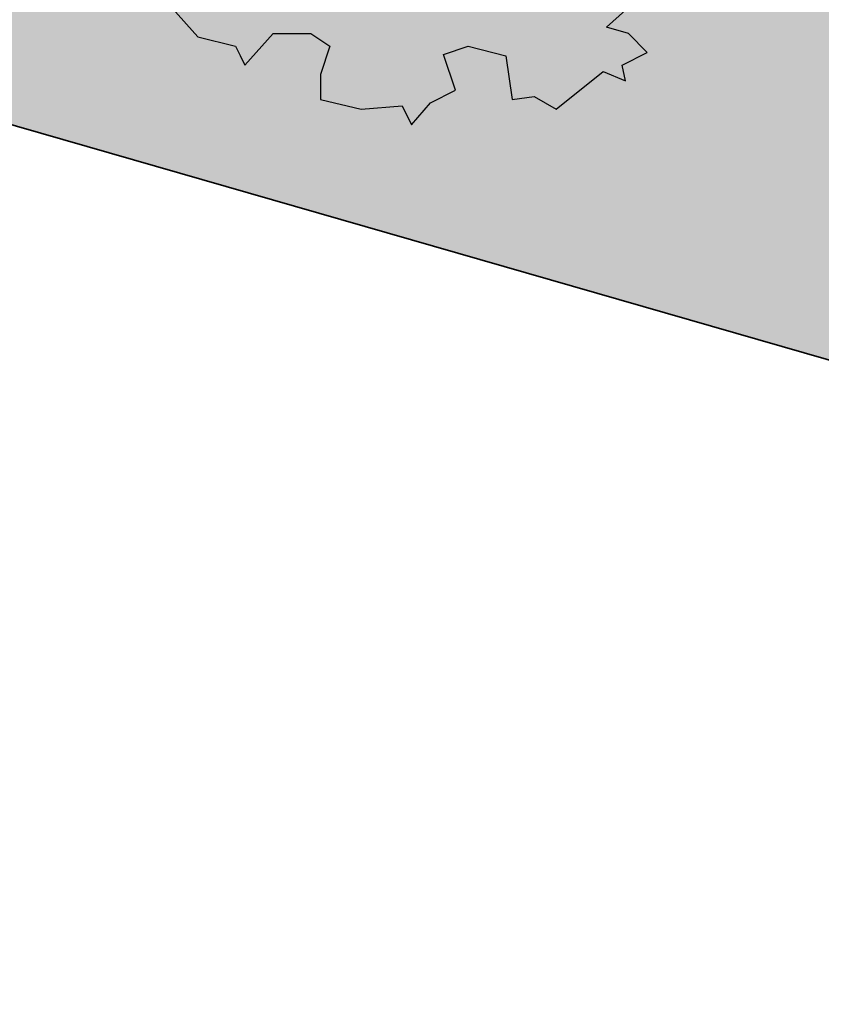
# Model space of a CAD drawing. Header units: metres. Extents: x 174282 to 175177, y 462028 to 462851.
# Tile 443 of 636: x 174561 to 174574, y 462464 to 462480. Entities that reach past the tile are written whole.
import ezdxf

# ---------------------------------------------------------------- set-up
doc = ezdxf.new("R2010")
doc.units = ezdxf.units.M
for name, color, linetype, lineweight, true_color in [('N-WE-GR-BOOM-1E-GROOTTE-S', 7, 'Continuous', 25, 0x00cc00), ('N-WE-GR-GRAS_BERM-NECTAR-ONDER-MAAIMES-V', 7, 'Continuous', 25, 0xc4ff8a), ('N-WE-WH-RETENTIE_WADI_BODEM-G', 7, 'Continuous', 25, 0xcc9900)]:
    doc.layers.add(name, color=color, linetype=linetype, lineweight=lineweight, true_color=true_color)
for name, color, linetype, lineweight in [('N-WE-OG-BEBOUWING_WONINGBOUW-G', 7, 'Continuous', 35), ('N-WE-WH-RETENTIE_WADI_BODEM-V', 161, 'Continuous', 20), ('N-WE-WH-RETENTIE_WADI_INSTEEK-G', 7, 'Continuous', 25)]:
    doc.layers.add(name, color=color, linetype=linetype, lineweight=lineweight)

# ---------------------------------------------------------------- blocks, each defined once
blk = doc.blocks.new('SGR-BOOM_1EGROOTTE')
at = {"linetype": 'Continuous', "flags": 128}
blk.add_lwpolyline([(167869.0515202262, 467739.1556611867), (167868.8494327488, 467739.6599609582), (167868.4486004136, 467739.8110639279), (167868.1446613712, 467740.3646383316), (167867.3364325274, 467740.5666382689), (167866.83377547, 467740.3645509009), (167867.1376977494, 467740.0623117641), (167867.0851679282, 467739.5070708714), (167866.0781706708, 467739.7090575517), (167866.2276307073, 467740.1131752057), (167866.0255466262, 467740.5665508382), (167865.6230883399, 467740.4663184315), (167865.2189739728, 467740.5664970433), (167864.4140474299, 467740.5155192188), (167864.0099531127, 467740.3150811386), (167863.4547091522, 467740.4136069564), (167862.7483789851, 467739.8599651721), (167863.2527089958, 467739.6086635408), (167863.4038589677, 467739.3047715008), (167863.9081889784, 467739.0534698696), (167863.403919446, 467738.3979932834), (167862.7484864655, 467738.2484625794), (167862.2950706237, 467738.6492545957), (167862.6511367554, 467738.7906272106), (167862.3459340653, 467739.5593216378), (167861.437546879, 467739.0533050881), (167860.9841914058, 467738.5489616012), (167861.2371828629, 467738.3469246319), (167860.9842317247, 467737.9444427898), (167860.478289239, 467737.7423552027), (167860.1267718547, 467737.3907909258), (167859.7736556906, 467736.3804981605), (167861.1338465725, 467736.027405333), (167861.3359306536, 467735.5740297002), (167860.9844099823, 467735.2717468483), (167860.3798911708, 467735.2717065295), (167860.2645594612, 467735.587631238), (167859.6735173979, 467735.3718649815), (167860.077668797, 467734.7164489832), (167859.8756317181, 467734.4651002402), (167860.126980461, 467734.2630631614), (167859.9249636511, 467733.7078122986), (167860.3487980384, 467733.4959304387), (167860.1270612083, 467733.0523828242), (167860.4786053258, 467733.0031248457), (167860.6371384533, 467732.864022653), (167860.2443994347, 467732.3829941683), (167861.0848543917, 467731.6906366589), (167861.3887363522, 467731.9929163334), (167861.6400345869, 467732.5481704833), (167861.4379639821, 467732.7994922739), (167861.6892521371, 467733.5058761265), (167862.0440918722, 467733.30384595), (167862.4482331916, 467732.7995596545), (167862.7997940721, 467732.4989664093), (167862.4483172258, 467731.5395978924), (167861.6893932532, 467731.3900602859), (167861.3888137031, 467730.8331601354), (167861.7929516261, 467730.3797979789), (167862.3958378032, 467730.2287084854), (167862.4714127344, 467730.0775838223), (167862.5469876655, 467729.9264591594), (167863.0019858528, 467730.4308027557), (167863.6065046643, 467730.4308430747), (167863.9087775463, 467730.228809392), (167863.7593207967, 467729.7754103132), (167863.759347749, 467729.3713026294), (167864.4148008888, 467729.2185739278), (167865.0702403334, 467729.2711844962), (167865.2197475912, 467728.9672923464), (167865.5236260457, 467729.3221388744), (167865.9260776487, 467729.522576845), (167865.7333766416, 467730.0964089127), (167866.1280843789, 467730.2289574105), (167866.7342560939, 467730.076225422), (167866.8345086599, 467729.3715077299), (167867.1876886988, 467729.4240981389), (167867.5392432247, 467729.218782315), (167868.2964940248, 467729.8249943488), (167868.651330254, 467729.6755310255), (167868.5987466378, 467729.9268627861), (167869.0028408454, 467730.1289435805), (167868.7005612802, 467730.4311828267), (167868.3473709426, 467730.5330075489), (167868.9025748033, 467731.0357151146), (167868.9518360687, 467731.3379778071), (167869.6072688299, 467731.4907939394), (167870.0623175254, 467731.2378463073), (167870.3629140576, 467731.5401257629), (167870.3423943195, 467731.7499664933), (167870.7670077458, 467731.7499948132), (167870.7669879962, 467732.0461086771), (167871.1710857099, 467732.1956226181), (167871.1710689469, 467732.4469578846), (167870.7176798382, 467732.4469276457), (167871.2728800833, 467733.0038447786), (167870.919683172, 467733.2042323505), (167871.3730823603, 467733.0531328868), (167871.5241885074, 467733.4063265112), (167871.2728262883, 467733.8104174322), (167871.6243301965, 467734.364035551), (167871.4222595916, 467734.6153573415), (167870.9195890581, 467734.6153238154), (167870.3134004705, 467735.0210337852), (167870.7174913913, 467735.272396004), (167871.0706312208, 467735.9278625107), (167871.2727051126, 467735.6272592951), (167871.6735173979, 467735.776773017), (167871.4221249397, 467736.6342530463), (167871.4746547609, 467737.189493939), (167871.2200273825, 467737.2896825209), (167870.8158659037, 467738.096228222), (167870.4122671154, 467738.5450985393), (167869.8651256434, 467738.0531398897), (167870.2130065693, 467737.8448527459), (167870.5153164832, 467737.087581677), (167870.0619340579, 467736.9873458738), (167869.8089225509, 467737.4899995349), (167869.4048214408, 467737.3914097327), (167869.0023363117, 467737.6936422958), (167868.498006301, 467737.944943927), (167868.7493280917, 467738.1470145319), (167868.5981783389, 467738.4476211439), (167868.8494933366, 467738.7515400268), (167869.2536111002, 467738.6004372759), (167869.6067811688, 467738.8025146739)], close=True, dxfattribs=at)
at = {"linetype": 'Continuous'}
blk.add_circle((167865.804156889, 467734.918884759), 0.143196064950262, dxfattribs=at)

msp = doc.modelspace()

# ---------------------------------------------------------------- hatches: boundary and pattern name
at = {"layer": 'N-WE-GR-GRAS_BERM-NECTAR-ONDER-MAAIMES-V'}
h = msp.add_hatch(color=256, dxfattribs=at)
h.dxf.hatch_style = 1
edge = h.paths.add_edge_path()
edge.add_line((174583.2815175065, 462471.7043024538), (174586.717256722, 462470.7152562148))
edge.add_line((174586.717256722, 462470.7152562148), (174585.9681579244, 462468.1130440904))
edge.add_arc((174579.1967269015, 462450.4520604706), 18.91461394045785, 67.6659632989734, 69.0225826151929, ccw=False)
edge.add_arc((174583.75643878, 462461.5510017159), 6.915552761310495, 65.42228387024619, 67.66596372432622, ccw=False)
edge.add_arc((174371.4003615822, 461997.2480894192), 517.4763208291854, 65.37119389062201, 65.4222838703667, ccw=False)
edge.add_arc((174585.7759415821, 462464.8636841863), 3.062835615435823, 64.70712522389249, 65.37120717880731, ccw=False)
edge.add_arc((174578.6771993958, 462449.8413440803), 19.67797458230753, 63.483883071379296, 64.70712522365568, ccw=False)
edge.add_arc((174569.8431120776, 462432.1353820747), 39.46539961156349, 62.6201277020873, 63.48388206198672, ccw=False)
edge.add_arc((174585.3734109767, 462462.122144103), 5.695648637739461, 61.41464047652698, 62.62012770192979, ccw=False)
edge.add_arc((174582.3874747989, 462456.6422190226), 11.93627310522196, 60.58192570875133, 61.414639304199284, ccw=False)
edge.add_arc((174587.6401923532, 462465.9574188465), 1.24216306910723, 52.26220328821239, 60.58192570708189, ccw=False)
edge.add_arc((174586.0649809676, 462463.9221097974), 3.815832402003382, 47.51818928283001, 52.26220316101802, ccw=False)
edge.add_arc((174586.9486898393, 462464.8871236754), 2.507324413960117, 39.97158763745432, 47.5181892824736, ccw=False)
edge.add_arc((174585.1707764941, 462463.3967790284), 4.827260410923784, 34.534637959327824, 39.971587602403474, ccw=False)
edge.add_arc((174583.3512023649, 462462.1446000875), 7.036061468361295, 30.820509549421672, 34.53463795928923, ccw=False)
edge.add_arc((174584.9993973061, 462463.1279212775), 5.116825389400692, 26.464889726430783, 30.820509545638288, ccw=False)
edge.add_arc((174581.6527634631, 462461.4619109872), 8.855213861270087, 23.027945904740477, 26.464889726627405, ccw=False)
edge.add_arc((174580.4701920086, 462460.9592583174), 10.14017882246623, 19.816202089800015, 23.027945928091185, ccw=False)
edge.add_arc((174575.015391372, 462458.9936666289), 15.93831651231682, 17.49276422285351, 19.81620208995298, ccw=False)
edge.add_arc((174582.6867766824, 462461.4113800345), 7.89496579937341, 14.191293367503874, 17.49276434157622, ccw=False)
edge.add_arc((174580.949968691, 462460.9721808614), 9.686445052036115, 11.871768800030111, 14.19129336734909, ccw=False)
edge.add_arc((174585.2350360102, 462461.872981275), 5.30771883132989, 8.738110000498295, 11.871768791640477, ccw=False)
edge.add_arc((174584.1882914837, 462461.712094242), 6.366755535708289, 5.591845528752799, 8.738110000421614, ccw=False)
edge.add_arc((174581.0056774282, 462461.4004935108), 9.564587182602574, 3.0249809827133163, 5.591845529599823, ccw=False)
edge.add_arc((174579.6839741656, 462461.3306481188), 10.88813464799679, 0.6437948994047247, 3.0249809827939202, ccw=False)
edge.add_arc((174573.3565269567, 462461.25954777), 17.21598131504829, -1.2498244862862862, 0.6437949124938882, ccw=False)
edge.add_arc((174575.2348796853, 462461.2185677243), 15.3371816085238, 356.2112165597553, 358.7501755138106, ccw=False)
edge.add_arc((174576.4764926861, 462461.1363440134), 14.0928490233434, 353.5625200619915, 356.21121656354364, ccw=False)
edge.add_arc((174577.8676198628, 462460.9793825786), 12.6928948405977, 351.1199120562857, 353.56252006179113, ccw=False)
edge.add_arc((174577.4416469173, 462461.0459365), 13.12403562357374, 348.71776640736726, 351.11991206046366, ccw=False)
edge.add_arc((174577.383405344, 462461.0575555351), 13.18342487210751, 346.1327328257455, 348.71776640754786, ccw=False)
edge.add_arc((174581.2850341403, 462460.0943651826), 9.164663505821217, 343.03218662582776, 346.13273284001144, ccw=False)
edge.add_arc((174578.7139846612, 462460.8788348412), 11.8527275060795, 340.6492724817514, 343.0321866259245, ccw=False)
edge.add_arc((174587.4126276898, 462457.8239647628), 2.633257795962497, 335.59241721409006, 340.6492724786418, ccw=False)
edge.add_arc((174561.3788683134, 462469.6375564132), 31.22202438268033, 334.8808627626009, 335.59241721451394, ccw=False)
edge.add_arc((174362.2890612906, 462562.9791382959), 251.1069992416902, 334.6299592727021, 334.88086283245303, ccw=False)
edge.add_arc((174479.6547103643, 462507.3250179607), 121.2144409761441, 333.9545098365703, 334.62995927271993, ccw=False)
edge.add_arc((174594.1846762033, 462451.3524151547), 6.261224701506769, 153.9545098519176, 156.9267682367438)
edge.add_arc((176106.1592433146, 461807.2753440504), 1649.703455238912, 156.9267682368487, 156.953455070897)
edge.add_arc((159644.2838072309, 468814.4078486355), 16241.44659116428, 336.9387563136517, 336.941466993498, ccw=False)
edge.add_arc((100423.8462317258, 494026.7326008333), 80605.4236749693, 336.9377477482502, 336.9387563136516, ccw=False)
edge.add_arc((174164.1070937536, 462631.2502316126), 459.9160953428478, 336.9243878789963, 336.93773990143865, ccw=False)
edge.add_arc((174579.6736448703, 462454.2051052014), 8.207632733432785, 334.72575758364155, 336.9243878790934, ccw=False)
edge.add_arc((174750.3781420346, 462373.6073273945), 180.5674374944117, 154.725757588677, 155.1944803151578)
edge.add_arc((174831.1974260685, 462336.2541268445), 269.6012415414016, 155.1944803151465, 155.3852123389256)
edge.add_arc((174701.7641085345, 462395.5537395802), 127.2305010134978, 155.3852124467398, 155.6628570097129)
edge.add_arc((174591.1277054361, 462445.5943601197), 5.80366133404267, 155.662857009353, 160.3949604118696)
edge.add_arc((174598.5287074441, 462442.9582483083), 13.66011830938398, 160.3949603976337, 163.4789081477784)
edge.add_arc((174601.6605328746, 462442.0293051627), 16.92680866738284, 163.4789081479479, 166.2046138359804)
edge.add_arc((174598.9647925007, 462442.6912123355), 14.15099576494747, 166.2046138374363, 169.1857446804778)
edge.add_arc((174651.5462877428, 462432.6471965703), 67.68319070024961, 169.1857446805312, 169.6902339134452)
edge.add_arc((174603.3510889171, 462441.4142350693), 18.69708906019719, 169.6902339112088, 170.6500963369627)
edge.add_arc((174616.3563874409, 462439.2729029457), 31.87749470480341, 170.6500963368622, 171.3546582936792)
edge.add_arc((174699.7507876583, 462426.5931726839), 116.2303342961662, 171.354658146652, 171.7236353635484)
edge.add_arc((174622.084768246, 462437.890701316), 37.74693016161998, 171.7236353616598, 173.4011194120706)
edge.add_line((174584.5879110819, 462442.2284933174), (174589.0992136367, 462441.389116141))
edge.add_arc((174383.4057993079, 462483.2009481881), 209.8999999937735, 348.5098879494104, 359.0063072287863)
edge.add_line((174593.274232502, 462479.5607907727), (174591.9976490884, 462479.5798913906))
edge.add_arc((174582.6097860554, 462481.3991976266), 9.562523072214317, 348.68863953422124, 349.0324046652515, ccw=False)
edge.add_arc((174586.0465358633, 462480.7117585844), 6.057694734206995, 341.9386004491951, 348.68863952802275, ccw=False)
edge.add_arc((174590.095938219, 462479.3912287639), 1.798415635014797, 329.53315397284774, 341.9386004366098, ccw=False)
edge.add_arc((174590.197598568, 462479.3314254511), 1.680469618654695, 316.7106197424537, 329.53315397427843, ccw=False)
edge.add_arc((174588.7049889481, 462480.7374673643), 3.731039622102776, 308.11504489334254, 316.7106197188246, ccw=False)
edge.add_arc((174580.9554932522, 462490.6154227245), 16.28606593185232, 304.429518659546, 308.1150448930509, ccw=False)
edge.add_arc((174586.2681304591, 462482.8650803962), 6.88968789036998, 298.76177715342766, 304.4295186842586, ccw=False)
edge.add_line((174589.5832344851, 462476.8253879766), (174588.0004807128, 462475.9566372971))
edge.add_line((174588.0004807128, 462475.9566372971), (174586.417727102, 462475.0878844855))
edge.add_arc((174591.044433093, 462466.6586422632), 9.615536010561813, 118.7618344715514, 122.0160295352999)
edge.add_arc((174597.0089805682, 462457.1193106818), 20.86607704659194, 122.0160295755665, 124.2249417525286)
edge.add_arc((174587.2087784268, 462471.5263756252), 3.441741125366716, 124.2249417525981, 132.6038581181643)
edge.add_arc((174593.1214326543, 462465.0972814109), 12.17631223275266, 132.6038581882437, 137.0557157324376)
edge.add_arc((174587.326483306, 462470.4906332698), 4.259893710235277, 137.0557157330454, 144.1575022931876)
edge.add_arc((174590.3917372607, 462468.2764443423), 8.041218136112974, 144.1575023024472, 149.3249397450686)
edge.add_arc((174584.2546148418, 462471.9167887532), 0.9056467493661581, 149.3249397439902, 163.9404778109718)
edge.add_arc((174587.0725583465, 462471.1055873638), 3.838026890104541, 163.9404778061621, 171.0254609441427)
at = {"layer": 'N-WE-WH-RETENTIE_WADI_BODEM-V'}
h = msp.add_hatch(color=256, dxfattribs=at)
h.dxf.hatch_style = 1
h.paths.add_polyline_path([(174587.4288413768, 462478.3289325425, 0.004273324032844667), (174588.1977293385, 462478.7782450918, 0.0200524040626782), (174588.7124636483, 462479.1136400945, 0.02251846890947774), (174589.1438188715, 462479.4502315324, 0.1191834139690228), (174589.4475733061, 462479.8704476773, 0.1286929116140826), (174589.5758291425, 462480.8314768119, 0.1182754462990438), (174589.4401043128, 462481.4974931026, 0.04848605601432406), (174589.1751026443, 462482.0467223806, 0.0285877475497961), (174588.9983879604, 462482.303038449, 0.02837340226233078), (174588.7921451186, 462482.5393803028, 0.07409316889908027), (174588.3904255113, 462482.8439165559, 0.05927656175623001), (174587.8069593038, 462483.0785332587, 0.02042369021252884), (174587.0515999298, 462483.2498800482, 0.02859192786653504), (174586.5024270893, 462483.3189179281, 0.001741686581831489), (174585.4598462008, 462483.3861581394, -0.002165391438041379), (174584.6213143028, 462483.4409519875, -0.0002995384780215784), (174583.0723701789, 462483.5498389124, -0.000602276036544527), (174582.3021207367, 462483.6053818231, -0.01186261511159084), (174580.9593097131, 462483.7359284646, 0.01880789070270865), (174579.544057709, 462483.8557416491, 0.002152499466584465), (174577.815544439, 462483.9268493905, 0.004921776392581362), (174576.5127395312, 462483.9619899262, -0.006016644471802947), (174575.4470629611, 462483.993069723, -0.02014628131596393), (174574.347007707, 462484.0828970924, 0.02073906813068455), (174573.2782668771, 462484.1688925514, 0.004796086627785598), (174572.4740356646, 462484.1924045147, -0.003801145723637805), (174571.4592506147, 462484.2200512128, -0.008970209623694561), (174570.2967242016, 462484.2814656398, 0.02789179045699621), (174569.8433405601, 462484.2892221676, 0.0001748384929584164), (174566.0666952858, 462484.1337066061, 0.00017706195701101), (174564.5971698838, 462484.0721581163, -0.0003448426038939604), (174563.8426203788, 462484.040808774, -0.02235538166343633), (174562.7471260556, 462484.0450481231, 0.01614903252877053), (174561.2311662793, 462484.069726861, 0.008954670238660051), (174559.8283205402, 462484.0221152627, -0.01015073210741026), (174558.5906470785, 462483.9830730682, -0.005241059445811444), (174557.2492255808, 462483.9820648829, 0.004954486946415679), (174555.8302186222, 462483.9818116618, 0.002836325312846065), (174554.3444801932, 462483.9583945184, 0.004437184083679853), (174553.3950774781, 462483.9296122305, 0.006361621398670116), (174552.9038864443, 462483.9040943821, 0.002556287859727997), (174551.6828685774, 462483.8188023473, 0.008118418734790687), (174550.3240124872, 462483.6946820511, 0.01374476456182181), (174549.5252702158, 462483.5863438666, 0.01341269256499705), (174548.9016521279, 462483.4669755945, 0.00884678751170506), (174547.9652649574, 462483.244126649, 0.00978880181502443), (174547.1352271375, 462483.0135919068, -0.008252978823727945), (174546.1515965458, 462482.7371413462, -0.02273368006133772), (174544.9949198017, 462482.488163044, 0.02877536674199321), (174544.0832576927, 462482.2803756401, 0.01745563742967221), (174543.3077198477, 462482.0263486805, 0.01340549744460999), (174542.3203199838, 462481.6339672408, 0.003514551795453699), (174541.5839004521, 462481.3120634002, 0.003421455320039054), (174540.8321165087, 462480.9709455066, 0.01407878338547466), (174539.9332040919, 462480.5245027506, -0.01556735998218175), (174539.1190131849, 462480.1231534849, -0.02004414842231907), (174538.3859210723, 462479.8245762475, -0.02181059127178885), (174537.6915698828, 462479.607447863, -0.009447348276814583), (174536.8387299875, 462479.3982329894, -0.01134409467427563), (174536.1218289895, 462479.2536684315, -0.0004093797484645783), (174534.9723302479, 462479.0498609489, 0.000537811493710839), (174534.0974301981, 462478.8945083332, 7.532989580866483e-05), (174533.497459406, 462478.7872147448, 2.853403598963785e-05), (174531.9173305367, 462478.5042994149, 0.006097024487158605), (174530.8400432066, 462478.2977641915, -0.008156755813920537), (174530.0341383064, 462478.146696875, -0.03568746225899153), (174529.4194797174, 462478.0864886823, -0.02409663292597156), (174528.5056565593, 462478.1064919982, -0.001957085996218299), (174527.4313365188, 462478.1861201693, 0.001441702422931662), (174525.9730780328, 462478.2957171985, 0.000521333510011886), (174524.075337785, 462478.4308533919, 0.00568382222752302), (174523.9011266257, 462478.4410876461, 0.02849121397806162), (174523.5148810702, 462478.4373580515, -0.01088611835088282), (174522.5056659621, 462478.3920630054, -0.007140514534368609), (174521.1890191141, 462478.3804772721, 0.009334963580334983), (174520.1818998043, 462478.3671948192, 0.01828679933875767), (174519.607455, 462478.3278259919, -0.01228248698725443), (174518.7531141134, 462478.2589606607, -0.03673130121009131), (174517.9575401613, 462478.2729330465, 0.07437171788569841), (174517.0905609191, 462478.224601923, 0.009133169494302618), (174516.1797710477, 462478.0169717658, 0.01108958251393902), (174515.4948638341, 462477.831408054, 0.01293911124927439), (174514.9161495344, 462477.6443465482, 0.04963209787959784), (174514.4948001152, 462477.4471683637, 0.02757961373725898), (174513.8012789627, 462476.9807820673, 0.05052339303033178), (174513.3881598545, 462476.59736244, 0.04877694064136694), (174513.0469983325, 462476.1237327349, 0.08599968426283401), (174512.8578785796, 462475.6138445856, 0.09814202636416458), (174512.8636381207, 462475.1362745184, 0.06516212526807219), (174513.0289183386, 462474.6658300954, 0.08688744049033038), (174513.4207502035, 462474.1410253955, 0.05228778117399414), (174513.8976845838, 462473.7152891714, 0.04213285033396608), (174514.4843614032, 462473.3635825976, 0.06603279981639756), (174514.8991741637, 462473.2242953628, 0.0256671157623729), (174515.4093771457, 462473.1520027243, 0.01769182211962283), (174516.1556181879, 462473.1116261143, 0.006939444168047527), (174517.0060403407, 462473.107548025, 0.03699001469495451), (174517.5084032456, 462473.1420488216, 0.01132549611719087), (174518.7269247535, 462473.3630942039, 0.03153123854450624), (174519.5952375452, 462473.5988740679, -0.01973816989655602), (174520.6561956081, 462473.6037172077, -0.02110266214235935), (174521.5978189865, 462473.5309687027, -0.001248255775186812), (174523.0123923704, 462472.9508127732, -0.002029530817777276), (174523.6473442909, 462472.6855255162, 0.002938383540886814), (174524.0862342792, 462472.5030905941, 0.07141093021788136), (174524.51190375, 462472.3964428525, 0.03295628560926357), (174525.4583228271, 462472.361390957, 0.02950828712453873), (174526.27269957, 462472.4331339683, 0.04743219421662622), (174526.7671992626, 462472.555017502, 0.02069091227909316), (174527.5265067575, 462472.8563863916, 0.02096043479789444), (174528.2487104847, 462473.2152106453, 0.002597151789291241), (174529.276243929, 462473.7875856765, -0.003107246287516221), (174530.1355786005, 462474.2651195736, -0.001160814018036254), (174530.841229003, 462474.6494042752, -0.002259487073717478), (174531.5605442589, 462475.0347743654, -0.02469803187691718), (174532.8515565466, 462475.5410165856, -0.01744737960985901), (174534.0460139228, 462475.8084356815, -0.03304230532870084), (174535.2244072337, 462475.9380683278, -0.06338138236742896), (174535.9142088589, 462475.8873227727, -0.0238001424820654), (174536.5287167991, 462475.7319714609, -0.04322588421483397), (174537.5947397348, 462475.3042004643, -0.04057964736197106), (174538.3468449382, 462474.6639743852, 0.02446917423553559), (174539.0065922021, 462474.064700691, 0.002814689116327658), (174539.9802210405, 462473.2727729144, 0.008864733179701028), (174540.2951737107, 462473.0285956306, 0.009829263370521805), (174540.757902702, 462472.6967803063, 0.005316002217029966), (174541.6316150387, 462472.1094883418, 0.01030690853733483), (174542.5617766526, 462471.5255917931, 0.03901134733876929), (174543.0621069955, 462471.2725755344, 0.002915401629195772), (174544.4987883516, 462470.7016879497, 0.002908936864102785), (174545.2053521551, 462470.4304105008, 0.01227696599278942), (174545.374666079, 462470.3712381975, 0.06865510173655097), (174545.6376857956, 462470.324851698, 0.03358964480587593), (174546.2378691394, 462470.3418780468, 0.001915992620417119), (174546.9971462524, 462470.4185636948, 0.01627879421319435), (174547.405135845, 462470.4748287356), (174546.3632730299, 462474.2334711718), (174560.7399543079, 462478.1933421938), (174578.9684328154, 462472.9459101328, -0.03186381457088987), (174579.3409240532, 462473.840320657, -0.02070236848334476), (174580.2345363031, 462475.0542187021, -0.04287465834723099), (174581.098777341, 462475.847374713, -0.03757256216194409), (174581.7039487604, 462476.245360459, -0.03090555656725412), (174582.7986195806, 462476.7671800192, -0.004057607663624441), (174583.7115708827, 462476.9951162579, 0.002694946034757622), (174584.4673647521, 462477.1816283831, 0.001040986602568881), (174585.3293079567, 462477.4011809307, 0.002947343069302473), (174585.633115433, 462477.4811521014, 0.03973459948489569), (174586.0518775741, 462477.6305632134, 0.01629035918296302), (174587.0248890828, 462478.106256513, 0.008250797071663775)])

# ---------------------------------------------------------------- linework, layer by layer
at = {"layer": 'N-WE-OG-BEBOUWING_WONINGBOUW-G'}
msp.add_lwpolyline([(174546.3632730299, 462474.2334711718), (174560.7399543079, 462478.1933421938), (174586.717256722, 462470.7152562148), (174574.5818563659, 462428.5594203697), (174560.1456729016, 462424.5118453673)], close=True, dxfattribs=at)
at = {"layer": 'N-WE-WH-RETENTIE_WADI_BODEM-G'}
msp.add_lwpolyline([(174560.7399543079, 462478.1933421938), (174578.9684328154, 462472.9459101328, -0.0245424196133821), (174579.245340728, 462473.6392205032, -0.04377160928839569), (174579.4523484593, 462474.0036763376, -0.01499042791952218), (174580.0990443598, 462474.8831931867, -0.03099226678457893), (174580.4498350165, 462475.2783750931, -0.03151873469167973), (174581.0987773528, 462475.8473747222, -0.03757256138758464)], format="xyb", dxfattribs=at)
at = {"layer": 'N-WE-WH-RETENTIE_WADI_INSTEEK-G'}
msp.add_lwpolyline([(174587.8223759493, 462452.3922545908, -4.400696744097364e-06), (174587.2665680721, 462451.0867668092, -5.825918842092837e-05)], format="xyb", dxfattribs=at)

# ---------------------------------------------------------------- block references
at = {"layer": 'N-WE-GR-BOOM-1E-GROOTTE-S'}
msp.add_blockref('SGR-BOOM_1EGROOTTE', (6702.213224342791, -5250.856896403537), dxfattribs=at)

doc.saveas('drawing.dxf')
